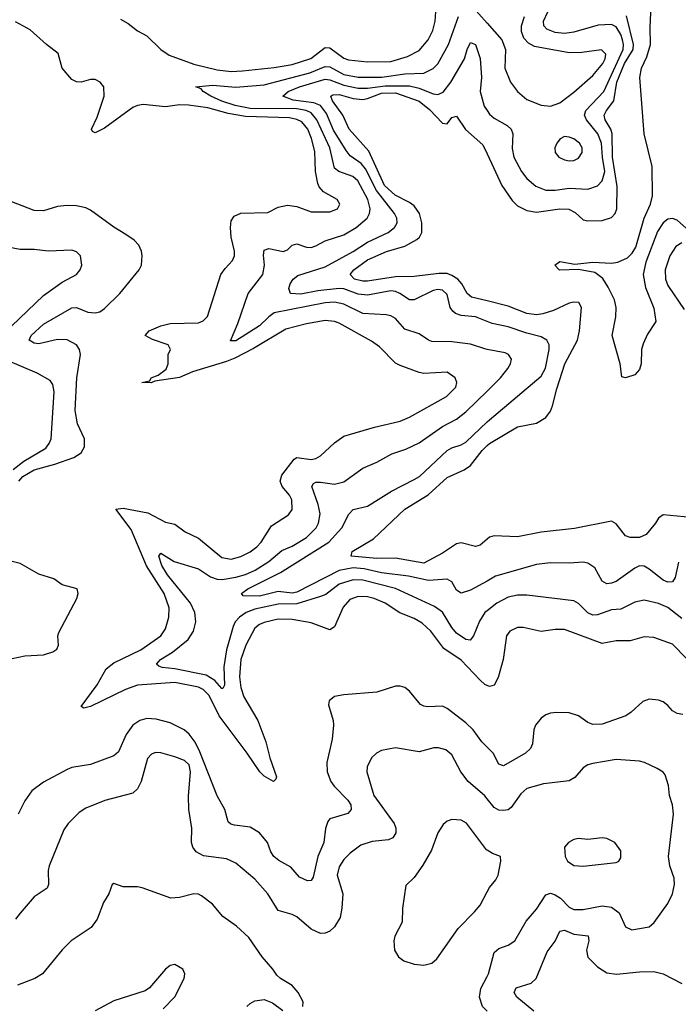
# Model space of a CAD drawing. Header units: inches. Extents: x 1305375 to 1407406, y 744550 to 841633.
# Tile 346 of 509: x 1388008 to 1390815, y 784200 to 788396. Entities that reach past the tile are written whole.
import ezdxf

# ---------------------------------------------------------------- set-up
doc = ezdxf.new("R2010")
doc.units = ezdxf.units.IN
doc.header["$MEASUREMENT"] = 0
doc.layers.add('B3788', color=7, linetype='Continuous')
doc.layers.add('B3798', color=7, linetype='Continuous')

msp = doc.modelspace()

# ---------------------------------------------------------------- linework, layer by layer
at = {"layer": 'B3788', "color": 5}
for points, elevation in [([(1389930, 788461.2), (1390000, 788381.8)], 960), ([(1388438, 788398), (1388470, 788380.1), (1388510, 788349.5), (1388550, 788328.1), (1388610.1, 788270), (1388645.6, 788245.6), (1388750, 788207.2), (1388850, 788182.5), (1388910, 788175.9), (1388957.9, 788177.9), (1389092.4, 788192.4), (1389170, 788205.9), (1389248.5, 788231.5), (1389310, 788278), (1389330, 788276.6), (1389390, 788232.2), (1389410, 788225.3), (1389490, 788216.6), (1389590, 788217.9), (1389661.2, 788238.8), (1389710, 788265.3), (1389749.3, 788310), (1389769.4, 788350), (1389778.7, 788390), (1389783.2, 788450)], 980), ([(1390000, 785558.2), (1389990, 785562.6), (1389970, 785580.9), (1389890, 785667), (1389815.8, 785715.8), (1389760.2, 785790), (1389723.8, 785823.8), (1389690, 785844.5), (1389627.6, 785867.6), (1389565.8, 785910), (1389519.1, 785930), (1389490, 785936.6), (1389450, 785937.8), (1389414.9, 785925.1), (1389387.3, 785892.7), (1389350, 785808.4), (1389330, 785795.8), (1389250, 785826.1), (1389170, 785839.2), (1389110, 785840.7), (1389050, 785827.6), (1389030, 785818.8), (1389010, 785802.6), (1388971.6, 785730), (1388950.1, 785669.9), (1388944.9, 785595.1), (1388950.9, 785550), (1388963.1, 785510), (1389022.5, 785410), (1389057.9, 785317.9), (1389074.6, 785250), (1389102.5, 785170), (1389100.3, 785159.7), (1389090.2, 785149.8), (1389050, 785172.5), (1389031.5, 785190), (1388977.9, 785270), (1388858.8, 785430), (1388816.4, 785516.4), (1388790, 785541), (1388770, 785551.5), (1388670, 785571.6), (1388510, 785559.5), (1388458.6, 785541.4), (1388310, 785468.9), (1388282, 785462), (1388270, 785469.2), (1388337.9, 785562.1), (1388377.1, 785630), (1388410, 785655.6), (1388523.9, 785710), (1388609.8, 785770), (1388630, 785799.5), (1388643.4, 785850), (1388644.9, 785890), (1388624.7, 785950), (1388548.8, 786068.8), (1388483.5, 786223.5), (1388418.7, 786310), (1388450, 786315), (1388555.1, 786295.1), (1388630, 786255.4), (1388670, 786246.4), (1388713.5, 786213.5), (1388770, 786186.7), (1388870, 786104.2), (1388910, 786097.7), (1388950, 786108.3), (1388990, 786128.9), (1389018.4, 786150), (1389036.9, 786170), (1389081.4, 786238.6), (1389153.9, 786286.1), (1389170, 786308.7), (1389167.9, 786350), (1389157.9, 786370), (1389126.6, 786406.6), (1389118.4, 786430), (1389125.6, 786454.4), (1389177.3, 786522.7), (1389190, 786530.1), (1389250, 786522.4), (1389270, 786526.3), (1389290, 786537.6), (1389350, 786593.2), (1389390, 786620.6), (1389520.2, 786659.8), (1389630, 786685.4), (1389670, 786701.9), (1389826.4, 786790), (1389866.6, 786830), (1389871.8, 786850), (1389864.4, 786870), (1389830, 786894.2), (1389730, 786889), (1389710, 786892.2), (1389630, 786922.5), (1389610, 786932.9), (1389541.4, 787001.4), (1389506.9, 787026.9), (1389370, 787103.2), (1389350, 787110.4), (1389310, 787113.6), (1389230, 787100.3), (1389143.1, 787076.9), (1389005.3, 786994.7), (1388925.7, 786954.3), (1388890, 786939.5), (1388744.5, 786895.5), (1388690, 786871.2), (1388584, 786856), (1388568.5, 786848.5), (1388529.5, 786849.5), (1388563.1, 786856.9), (1388569.3, 786870), (1388598.7, 786881.3), (1388632.8, 786907.2), (1388640.5, 786930), (1388640.5, 786970), (1388651.1, 786990), (1388640.5, 787010), (1388573.6, 787033.6), (1388543.5, 787050), (1388560.4, 787070), (1388610, 787091.9), (1388650, 787101.5), (1388770, 787104.6), (1388790, 787112.7), (1388809, 787131), (1388865.8, 787310), (1388883.6, 787336.4), (1388915.6, 787370), (1388924.1, 787390), (1388924.2, 787410), (1388909.5, 787469.5), (1388906.4, 787510), (1388910, 787538.4), (1388921.7, 787558.3), (1388950, 787571.3), (1389065.3, 787574.7), (1389110, 787597.1), (1389150, 787605.6), (1389190, 787599.7), (1389250, 787576.9), (1389330, 787577.3), (1389362.9, 787590), (1389372.4, 787610), (1389361.3, 787630), (1389303.1, 787663.1), (1389284.4, 787684.4), (1389278.7, 787698.7), (1389269.4, 787749.4), (1389265.5, 787834.5), (1389252, 787890), (1389235.6, 787930), (1389210, 787960.9), (1389190, 787971), (1389157.6, 787977.6), (1388970, 787983.9), (1388896.7, 787996.7), (1388810, 788020.7), (1388727.6, 788032.4), (1388690, 788033.2), (1388630, 788025), (1388534.2, 788034.2), (1388510, 788030.9), (1388490, 788022.1), (1388370, 787933.5), (1388330, 787914.7), (1388319.3, 787919.3), (1388314.7, 787930), (1388339.2, 787980.8), (1388369, 788070), (1388366.6, 788110), (1388350.9, 788130), (1388330, 788141.6), (1388310, 788141.1), (1388270, 788129.9), (1388250, 788131.7), (1388230, 788141.9), (1388188.7, 788190), (1388172.8, 788252.8), (1388122.4, 788290), (1388053.3, 788353.3), (1387990, 788387.1)], 980), ([(1390000, 786991.2), (1389990, 786993.1), (1389930, 787013.2), (1389850, 787023.8), (1389764.5, 787024.5), (1389749.7, 787030), (1389710, 787057.8), (1389650, 787077), (1389610, 787122.3), (1389590, 787133.6), (1389570, 787138.5), (1389470, 787144.2), (1389390, 787183.5), (1389350, 787192.6), (1389310, 787189.6), (1389093.4, 787146.6), (1389069.5, 787130.5), (1389030, 787091.9), (1388930, 787028), (1388907.2, 787027.2), (1388938.4, 787101.6), (1388982.5, 787230), (1389045, 787310), (1389051.7, 787350), (1389047.6, 787392.4), (1389050, 787413.7), (1389070, 787421.4), (1389131.4, 787408.6), (1389150, 787415.4), (1389170, 787435.8), (1389190, 787441.3), (1389230, 787427.3), (1389250, 787425.5), (1389270, 787432), (1389310, 787453.9), (1389390, 787480.1), (1389442.4, 787510), (1389488.6, 787550), (1389499.4, 787570), (1389502.2, 787590), (1389491.4, 787630), (1389449.9, 787709.9), (1389427.8, 787727.7), (1389368.7, 787748.7), (1389350, 787763.9), (1389329.6, 787850), (1389275.2, 787970), (1389250, 787999.1), (1389228.9, 788008.9), (1389190, 788016), (1388990, 788017.8), (1388927.2, 788030), (1388870, 788048.6), (1388823, 788070), (1388790.8, 788090), (1388782.3, 788102.3), (1388759.3, 788110), (1388830, 788116.7), (1388930, 788109.4), (1389050, 788119.1), (1389244.8, 788170), (1389310, 788197.3), (1389330, 788195.6), (1389390, 788163), (1389450, 788150.9), (1389551.8, 788151.8), (1389650, 788166.2), (1389731, 788169), (1389770, 788188.3), (1389790, 788207.9), (1389836, 788290), (1389878.3, 788410)], 960), ([(1390000, 787110.4), (1389950, 787129.4), (1389890, 787135.5), (1389864.8, 787144.8), (1389853.4, 787153.4), (1389842.8, 787170), (1389830, 787224.4), (1389810, 787243.2), (1389790, 787246.9), (1389770, 787242.2), (1389690, 787201.9), (1389670, 787202.1), (1389628.9, 787230), (1389610, 787238.3), (1389590, 787240.3), (1389490, 787222.4), (1389450, 787226.8), (1389390, 787249.1), (1389370, 787250), (1389279, 787241), (1389206, 787226), (1389163, 787230), (1389155.6, 787250), (1389160.9, 787270), (1389173.1, 787290), (1389193.6, 787306.4), (1389310, 787343), (1389430, 787408.9), (1389490, 787447.7), (1389578.8, 787490), (1389605, 787510), (1389616.8, 787530), (1389615.4, 787550), (1389605.5, 787570), (1389528.4, 787668.4), (1389481.4, 787761.4), (1389463.3, 787783.3), (1389416.7, 787816.7), (1389398.9, 787838.9), (1389345.7, 787925.7), (1389315.8, 787995.9), (1389290.6, 788030), (1389262.1, 788042.1), (1389173.8, 788053.8), (1389129.6, 788070), (1389152.8, 788090), (1389201.3, 788110), (1389310, 788143.3), (1389330, 788140.4), (1389390, 788117.5), (1389450, 788104.7), (1389490, 788104.1), (1389565.8, 788114.2), (1389670, 788114.6), (1389710, 788104), (1389770, 788079.9), (1389790, 788077.4), (1389812.7, 788087.3), (1389846, 788130), (1389904.2, 788230), (1389915.2, 788270), (1389930, 788299.8), (1389951.3, 788290), (1389970.5, 788230.5), (1389976.7, 788150), (1389970.1, 788090), (1389987.5, 788027.5), (1390000, 788009.1)], 940), ([(1390000, 787197.5), (1389933.7, 787213.7), (1389915.7, 787230), (1389892.3, 787270), (1389874.7, 787290), (1389850, 787306.7), (1389830, 787314), (1389794.7, 787314.7), (1389690, 787301.8), (1389610, 787300.3), (1389490, 787282.3), (1389470, 787281.5), (1389434.8, 787290), (1389416.8, 787310), (1389432.7, 787330), (1389490, 787372.8), (1389571.4, 787408.6), (1389650, 787430.8), (1389700.8, 787459.2), (1389712.2, 787470), (1389721.5, 787490), (1389722.1, 787530), (1389712.5, 787570), (1389690, 787602.5), (1389670, 787617.4), (1389608.4, 787648.4), (1389562.8, 787690), (1389496.3, 787836.3), (1389412.2, 787930), (1389385.5, 787990), (1389340.9, 788050), (1389334, 788070), (1389343.2, 788076.8), (1389370, 788077.5), (1389430, 788061.1), (1389470, 788056.7), (1389490, 788060), (1389550, 788083), (1389610, 788084.6), (1389710, 788048.5), (1389754.1, 788014.1), (1389810, 787955), (1389830, 787952.6), (1389850, 787979.5), (1389870, 787984.9), (1389908, 787928), (1389982.6, 787862.6), (1390000, 787825)], 920), ([(1388004.3, 786430), (1388021.2, 786450), (1388070, 786477.4), (1388158.5, 786501.5), (1388238.7, 786530), (1388269.7, 786550), (1388284.5, 786575.5), (1388284.5, 786610), (1388254.3, 786674.3), (1388245, 786730), (1388251.9, 786870), (1388267, 786970), (1388263.4, 786990), (1388250, 787011), (1388210, 787032.2), (1388170, 787032.8), (1388090, 787015.2), (1388070, 787018.3), (1388048.5, 787030), (1388057.1, 787050), (1388110, 787098.1), (1388230, 787168), (1388250.1, 787170.1), (1388298.7, 787150), (1388330, 787146.4), (1388350, 787151.3), (1388370, 787165.4), (1388434.5, 787230), (1388517.7, 787330), (1388526.9, 787350), (1388529.7, 787390), (1388527.1, 787410), (1388515.8, 787435.8), (1388496.2, 787456.2), (1388460.9, 787480.9), (1388410, 787511.7), (1388310, 787584.4), (1388290, 787593.8), (1388250, 787602.6), (1388210, 787603.9), (1388170, 787599.5), (1388110, 787582.3), (1388070, 787583.4), (1387950, 787630.7)], 1020), ([(1387973.2, 787090), (1388110, 787221), (1388190, 787278), (1388249.8, 787310.2), (1388266.3, 787330), (1388273.3, 787350), (1388268, 787390), (1388250, 787406.6), (1388230, 787414.2), (1388130, 787409.8), (1388070, 787417.3), (1388010, 787417.3), (1387965.6, 787425.6)], 1040), ([(1387980.1, 786479.9), (1388025.4, 786514.6), (1388119.2, 786570), (1388134.1, 786590), (1388142.1, 786610), (1388155.4, 786810), (1388150, 786840.9), (1388138, 786858), (1388082.9, 786890), (1387950, 786946.2)], 1040), ([(1390000, 785876.6), (1389990.9, 785869.1), (1389967.2, 785832.8), (1389942.5, 785770), (1389927.5, 785752.5), (1389910, 785754.2), (1389870, 785781.6), (1389850, 785805.6), (1389810.5, 785870.5), (1389775.9, 785895.9), (1389610, 785972), (1389470, 786006.9), (1389430, 786009.3), (1389370, 785990.3), (1389313, 785947), (1389290, 785937.9), (1389190, 785906.1), (1389110, 785905.5), (1389010, 785883.7), (1388973.3, 785870), (1388944.4, 785850), (1388926.3, 785830), (1388918.1, 785810), (1388889.1, 785710), (1388878.6, 785638.6), (1388880.6, 785559.4), (1388874.2, 785545.8), (1388870, 785545.6), (1388840, 785580), (1388802.5, 785602.5), (1388670, 785629.6), (1388614.9, 785634.9), (1388600.9, 785640.9), (1388591.3, 785650), (1388608.7, 785670), (1388659.7, 785700.3), (1388725.9, 785754.1), (1388749.4, 785790), (1388758.9, 785830), (1388754.6, 785870), (1388736, 785910), (1388638.4, 786030), (1388613.7, 786070), (1388601.4, 786110), (1388610, 786122.6), (1388666.9, 786086.9), (1388770, 786055.3), (1388822.1, 786022.1), (1388850, 786011.9), (1388870.8, 786010.8), (1388930, 786020.1), (1388970, 786031), (1389011.7, 786050), (1389070, 786086.6), (1389125.7, 786134.3), (1389170, 786152.2), (1389229.9, 786190), (1389272.1, 786230), (1389282.3, 786250), (1389288.8, 786290), (1389280.4, 786330), (1389253.2, 786406.8), (1389260.5, 786419.5), (1389270, 786424.8), (1389290, 786425.5), (1389350, 786416.6), (1389390, 786426.3), (1389470, 786485.4), (1389530, 786510.2), (1389594.2, 786545.8), (1389654.2, 786565.8), (1389710, 786592.4), (1389810, 786661.9), (1389870, 786693.9), (1389910, 786725), (1390000, 786813.6)], 960), ([(1390000, 786003.8), (1389930, 785964.7), (1389890, 785952), (1389870, 785965.1), (1389850, 786000.7), (1389830, 786012.3), (1389750, 786006.1), (1389664.5, 786024.5), (1389550, 786038.1), (1389476.5, 786056.5), (1389430, 786060), (1389370, 786049.2), (1389190, 785957), (1389170, 785952.6), (1389110, 785959.3), (1389030, 785939), (1388961.1, 785941.1), (1388953.6, 785950), (1388980.3, 785970), (1389119.6, 786040.4), (1389325, 786170), (1389381.3, 786230), (1389410.5, 786289.5), (1389430, 786308.2), (1389490, 786323.5), (1389592.6, 786387.4), (1389690, 786436.1), (1389711.4, 786450), (1389830, 786560.1), (1389850, 786571.9), (1389890, 786583.9), (1389910, 786596.3), (1390000, 786681.8)], 940), ([(1390000, 786182.6), (1389970, 786156.7), (1389950, 786150.7), (1389890, 786167), (1389870, 786162.7), (1389810, 786122), (1389730, 786079.7), (1389610, 786101.4), (1389530, 786099.9), (1389421.2, 786110), (1389425.7, 786130), (1389516.5, 786183.5), (1389649.8, 786310), (1389748.9, 786371.1), (1389830, 786445.4), (1389902.6, 786477.4), (1389930, 786496.4), (1389979.3, 786560.7), (1390000, 786580.8)], 920), ([(1387950, 785667.5), (1388030, 785684.7), (1388110, 785689.2), (1388150, 785701.5), (1388167.1, 785712.9), (1388173.5, 785730), (1388170.8, 785770), (1388175, 785785), (1388251.6, 785930), (1388257, 785950), (1388253.2, 785970), (1388190, 785987.6), (1388153.5, 786013.5), (1388090, 786033.5), (1388010, 786078.9), (1387970, 786089)], 1020), ([(1390000, 785295.7), (1389977.8, 785317.8), (1389940.7, 785370), (1389910, 785399.3), (1389830, 785460.2), (1389810, 785469.8), (1389748, 785468), (1389730, 785469.8), (1389717, 785477), (1389670, 785534.8), (1389650, 785549.8), (1389630, 785556.4), (1389610, 785556), (1389530, 785529.8), (1389390, 785519.4), (1389350, 785512), (1389327.1, 785492.9), (1389323.6, 785476.4), (1389344.7, 785410), (1389346.2, 785390), (1389340.2, 785330), (1389317.4, 785230), (1389318.6, 785190), (1389334, 785150), (1389348.7, 785130), (1389407, 785070), (1389419.2, 785050), (1389421, 785030), (1389406.3, 785013.7), (1389330, 784990.7), (1389321.1, 784978.9), (1389310.9, 784949.1), (1389304.9, 784890), (1389279.3, 784830), (1389258.5, 784741.5), (1389250, 784727), (1389234.1, 784725.9), (1389201, 784741), (1389163.8, 784783.8), (1389112.5, 784812.5), (1389091.3, 784830), (1389078.9, 784850), (1389064.9, 784890), (1389030, 784931.3), (1388990, 784955), (1388923, 784963), (1388907.5, 784967.5), (1388897.2, 784977.2), (1388882.8, 785030), (1388850, 785088.2), (1388776.5, 785276.5), (1388756.8, 785316.8), (1388731.2, 785351.2), (1388709, 785369), (1388650, 785399.2), (1388590, 785415.5), (1388550, 785418.3), (1388520.8, 785410), (1388490, 785389), (1388461.6, 785350), (1388430, 785275.8), (1388410, 785258.4), (1388310, 785222.4), (1388230, 785208.4), (1388210, 785200.8), (1388110, 785146.8), (1388060.2, 785110), (1388030, 785067.1), (1388001.4, 785010)], 1020), ([(1390000, 785075.5), (1389990, 785087.9), (1389919.7, 785150), (1389887.6, 785190), (1389850, 785262.4), (1389824.1, 785284.1), (1389793.3, 785293.3), (1389772.7, 785292.7), (1389710, 785275.2), (1389610, 785293.6), (1389550, 785281.4), (1389529.5, 785270.6), (1389507.9, 785250), (1389488.7, 785211.3), (1389487.5, 785190), (1389516.8, 785090), (1389603.8, 784970), (1389611.8, 784950), (1389611.8, 784930), (1389598.3, 784910), (1389579.8, 784900.2), (1389510, 784893.2), (1389461.7, 784878.3), (1389416.3, 784843.7), (1389390, 784816.4), (1389370, 784786), (1389361.7, 784750), (1389385.2, 784670), (1389381.6, 784610), (1389373.8, 784570), (1389350.2, 784530), (1389330, 784512), (1389310, 784503.2), (1389290, 784501.5), (1389250, 784520.3), (1389190, 784572.9), (1389170, 784583.1), (1389110, 784599.2), (1389066.4, 784670), (1389010, 784733.1), (1388930, 784802), (1388890, 784819.4), (1388792, 784831.9), (1388760.3, 784850), (1388745.7, 784870), (1388740.6, 784890), (1388742.4, 784950), (1388728.7, 785030), (1388727.1, 785087), (1388736.2, 785190), (1388730, 785220.7), (1388710, 785239.3), (1388670, 785254.9), (1388610, 785272.1), (1388587.5, 785272.5), (1388570, 785266.5), (1388553.1, 785246.9), (1388526.1, 785150), (1388510, 785118.2), (1388490, 785099.4), (1388371.6, 785068.4), (1388290, 785035.6), (1388262.5, 785017.5), (1388215.3, 784970), (1388197, 784943), (1388134.3, 784790), (1388129.2, 784770), (1388131.6, 784710), (1388125.4, 784694.6), (1388070, 784658), (1388010, 784588.6), (1387990, 784562.6)], 1040), ([(1390000, 784857), (1389998.1, 784858.1), (1389911.7, 784971.7), (1389890, 784984), (1389850, 784987.8), (1389830, 784981), (1389813.2, 784966.8), (1389790.2, 784930), (1389762.7, 784857.3), (1389726.9, 784793.1), (1389690, 784740.9), (1389653.7, 784706.3), (1389638.9, 784610), (1389638.4, 784550), (1389607.6, 784490), (1389602.8, 784470), (1389605.7, 784430), (1389622.6, 784402.7), (1389645.7, 784385.7), (1389690, 784370.3), (1389730, 784367), (1389764.2, 784375.8), (1389786, 784394), (1389877, 784523), (1389946.7, 784593.3), (1389970, 784622.7), (1390000, 784678.5)], 1060), ([(1389214.5, 784190), (1389216.2, 784210), (1389195.6, 784250), (1389170, 784279.5), (1389119.3, 784310), (1389104.2, 784324.2), (1389087.3, 784350), (1389041.6, 784401.6), (1388985, 784485), (1388932.6, 784532.6), (1388874.4, 784574.4), (1388830, 784626.3), (1388782.5, 784662.5), (1388770, 784669.6), (1388750, 784671.2), (1388690, 784654.5), (1388652.2, 784652.3), (1388530, 784696.7), (1388510, 784701), (1388450, 784701), (1388410, 784714.5), (1388402.8, 784710), (1388388, 784670), (1388365.9, 784634.1), (1388337.8, 784562.2), (1388313.4, 784526.6), (1388227.7, 784470), (1388190, 784432.3), (1388104.9, 784330), (1388073, 784310), (1387998.6, 784281.4)], 1060), ([(1388619.6, 784180.4), (1388670, 784231), (1388709.3, 784310), (1388712.3, 784330), (1388704, 784350), (1388670, 784369.2), (1388650, 784365.2), (1388630, 784349.2), (1388561, 784270), (1388543.4, 784256.6), (1388410, 784215.1), (1388330, 784172)], 1080), ([(1390000, 784170.5), (1389980.3, 784190), (1389968.2, 784230), (1389973.5, 784266.5), (1390000, 784318.5)], 1040), ([(1388976.2, 784190), (1388990, 784202.7), (1389010, 784214.3), (1389050, 784220.7), (1389085.9, 784205.9), (1389130, 784173.4)], 1060)]:
    msp.add_lwpolyline(points, dxfattribs=dict(at, elevation=elevation))
at = {"layer": 'B3798', "color": 5}
for points, elevation in [([(1390890, 787471.4), (1390810, 787542.2), (1390790, 787548.8), (1390770, 787545.5), (1390749.8, 787530.2), (1390726.3, 787493.7), (1390677, 787363), (1390665.6, 787310), (1390675.1, 787255.1), (1390710, 787167.2), (1390718.6, 787110), (1390683.3, 787056.7), (1390664.6, 787015.4), (1390658.6, 786990), (1390656.5, 786930), (1390650, 786905.2), (1390630, 786882.7), (1390590, 786869.2), (1390574, 786874), (1390567, 786930), (1390533.2, 787050), (1390548.8, 787130), (1390550.5, 787170), (1390542.3, 787202.3), (1390516.5, 787256.5), (1390492.6, 787292.6), (1390458.5, 787318.5), (1390390, 787332), (1390308.8, 787328.8), (1390289.4, 787350), (1390310, 787366.4), (1390373.9, 787353.9), (1390450, 787362.7), (1390530, 787358.3), (1390557, 787363), (1390598.5, 787381.5), (1390618.3, 787401.7), (1390633.5, 787426.5), (1390669.2, 787550.8), (1390696.1, 787610), (1390705.6, 787645.6), (1390703.5, 787770), (1390669.7, 787910), (1390651.6, 788150), (1390657.9, 788190), (1390681.4, 788238.6), (1390696.5, 788290), (1390695, 788365), (1390700.5, 788490)], 880), ([(1390000, 788009.1), (1390010, 787994.4), (1390030, 787976.5), (1390085.1, 787945.1), (1390103, 787930), (1390110.1, 787910), (1390107.5, 787847.5), (1390113.7, 787810), (1390146.7, 787750), (1390170, 787719.1), (1390207.2, 787687.2), (1390250, 787669.6), (1390290, 787669.6), (1390350, 787678.2), (1390430, 787674.5), (1390470, 787687.9), (1390490.5, 787709.5), (1390501.9, 787750), (1390491.6, 787810), (1390487.9, 787870), (1390472.6, 787910), (1390424.1, 787970), (1390415.6, 787990), (1390420.9, 788010), (1390497.6, 788090), (1390580, 788270), (1390581.8, 788290), (1390577.5, 788310), (1390570, 788332.7), (1390550, 788366.4), (1390530, 788376.1), (1390473.2, 788373.2), (1390370, 788343.4), (1390330, 788337.4), (1390290, 788342.3), (1390255.3, 788355.3), (1390241.6, 788370), (1390241, 788390), (1390258.4, 788430)], 940), ([(1390000, 787825), (1390062.4, 787690), (1390106.2, 787626.2), (1390130, 787602.3), (1390170, 787582.5), (1390210, 787576.5), (1390310, 787589.7), (1390348.3, 787588.3), (1390375.2, 787575.2), (1390410, 787542.7), (1390430, 787538.4), (1390490, 787540.5), (1390530, 787552.9), (1390545.7, 787570), (1390553.1, 787590), (1390554, 787686), (1390534.4, 787810), (1390533.5, 787910), (1390527, 787930), (1390502.9, 787970), (1390498.7, 787990), (1390508.5, 788010), (1390540.8, 788050), (1390553, 788130), (1390585, 788210), (1390622.2, 788270), (1390624.5, 788290), (1390593.4, 788413.4)], 920), ([(1390000, 788381.8), (1390063.2, 788310), (1390078.6, 788270), (1390075.2, 788190), (1390100.2, 788130), (1390129.2, 788090), (1390170, 788056.5), (1390230, 788032.4), (1390270, 788027.4), (1390310, 788042.7), (1390370, 788087), (1390450, 788158.5), (1390493.2, 788210), (1390503.2, 788230), (1390506.4, 788250), (1390487.7, 788267.7), (1390404, 788256), (1390350, 788255.8), (1390201.7, 788281.7), (1390175.9, 788295.9), (1390157.1, 788317.1), (1390146.7, 788346.7), (1390146.7, 788370), (1390159.4, 788410)], 960), ([(1390830, 787445.3), (1390804.5, 787430), (1390779.2, 787390), (1390758.9, 787330), (1390759.6, 787290), (1390770, 787264), (1390840.5, 787160.5)], 920), ([(1390000, 786580.8), (1390010, 786590.5), (1390130, 786660.4), (1390210, 786677.3), (1390250, 786701), (1390270, 786727.9), (1390279.2, 786750), (1390296.9, 786823.1), (1390331.4, 786930), (1390385.8, 787030), (1390393.8, 787070), (1390401.8, 787170), (1390391.2, 787191.2), (1390370, 787192.2), (1390350, 787188.1), (1390283, 787157), (1390237, 787143), (1390210, 787139), (1390170, 787143.9), (1390090, 787175.4), (1390000, 787197.5)], 920), ([(1390000, 786681.8), (1390010, 786691.3), (1390230, 786876.9), (1390248.5, 786911.5), (1390265, 786990), (1390264.6, 787010), (1390254.2, 787030), (1390230, 787045.2), (1390170, 787060.1), (1390090, 787087.5), (1390022, 787102), (1390000, 787110.4)], 940), ([(1390000, 786813.6), (1390057.3, 786870), (1390088.2, 786910), (1390099.8, 786930), (1390104.4, 786950), (1390091.2, 786970), (1390076.4, 786976.4), (1390000, 786991.2)], 960), ([(1390870, 786275), (1390750, 786286.3), (1390730, 786272.3), (1390717.8, 786250), (1390678.4, 786201.6), (1390650.2, 786189.8), (1390610, 786188.8), (1390590, 786196.8), (1390550, 786247.3), (1390530, 786259.2), (1390372.4, 786227.6), (1390230, 786211.7), (1390130, 786191.6), (1390030, 786196), (1390010, 786191.3), (1390000, 786182.6)], 920), ([(1390815.8, 786084.2), (1390800.8, 786019.2), (1390790, 786000.9), (1390770, 785998.8), (1390750, 786007.1), (1390690, 786054.6), (1390670, 786066.5), (1390650, 786068.1), (1390630, 786059), (1390550, 786002.4), (1390530, 785994.1), (1390510, 785992.5), (1390490, 786003.1), (1390459.4, 786059.4), (1390430, 786080.3), (1390410, 786084.8), (1390350, 786080.3), (1390270, 786082), (1390210, 786074.5), (1390036, 786024), (1390000, 786003.8)], 940), ([(1390830, 785843.5), (1390770, 785891.2), (1390730, 785907.7), (1390670, 785922.3), (1390630, 785914), (1390570, 785883.4), (1390530, 785880.7), (1390470, 785859.3), (1390450, 785858.7), (1390430, 785868.1), (1390390, 785907.6), (1390370, 785919.1), (1390170, 785944.2), (1390130, 785942.9), (1390090, 785934.5), (1390041.1, 785910), (1390000, 785876.6)], 960), ([(1390850, 785673.1), (1390790, 785735), (1390710, 785763.4), (1390670, 785765.7), (1390610, 785749.3), (1390550, 785748.7), (1390490, 785737.6), (1390330, 785797.6), (1390290, 785797.9), (1390230, 785788.4), (1390154.3, 785805.7), (1390130, 785805.7), (1390097.1, 785790), (1390082.6, 785770), (1390068.1, 785670), (1390047.9, 785592.1), (1390030, 785560.4), (1390010, 785553.8), (1390000, 785558.2)], 980), ([(1390834.7, 785434.7), (1390810, 785439.3), (1390790.7, 785450.7), (1390770, 785474), (1390750, 785488.5), (1390730, 785496.2), (1390690, 785499.8), (1390663.1, 785490), (1390614.6, 785445.4), (1390590.8, 785429.2), (1390490, 785393.6), (1390450, 785392.4), (1390430, 785400.8), (1390390, 785428.7), (1390350, 785442.7), (1390295.8, 785444.2), (1390270, 785441.3), (1390250, 785433.3), (1390230, 785418.7), (1390206, 785390), (1390198.9, 785370), (1390192.9, 785310), (1390185.7, 785290), (1390163.1, 785270), (1390070, 785216.5), (1390050, 785222.6), (1390025.7, 785270), (1390000, 785295.7)], 1020), ([(1390000, 784318.5), (1390005.8, 784330), (1390030, 784420.3), (1390050, 784437.2), (1390090, 784451.3), (1390118.3, 784470), (1390166.1, 784553.9), (1390210, 784604.6), (1390250, 784666), (1390270, 784673), (1390290, 784666.5), (1390312.7, 784652.7), (1390350, 784613.4), (1390370, 784603.7), (1390410, 784604.1), (1390490, 784619.8), (1390530, 784613.9), (1390562.6, 784590), (1390590.3, 784530.3), (1390617, 784517), (1390690, 784530.3), (1390712.1, 784547.9), (1390770.5, 784629.5), (1390789.8, 784670), (1390798.7, 784710), (1390797, 784737), (1390779.4, 784790), (1390773.5, 784830), (1390794.2, 785010), (1390789.7, 785049.7), (1390776.9, 785090), (1390772.4, 785132.4), (1390758.2, 785178.2), (1390749.7, 785189.7), (1390724.7, 785204.8), (1390670.9, 785230.9), (1390650, 785236), (1390550, 785242.7), (1390450, 785226), (1390430, 785221), (1390410, 785208.3), (1390374.2, 785165.8), (1390350, 785152), (1390241.1, 785138.9), (1390170, 785119), (1390143.5, 785096.5), (1390102.1, 785037.9), (1390090, 785028.7), (1390070, 785026), (1390050, 785027.9), (1390030, 785038.2), (1390000, 785075.5)], 1040), ([(1390000, 784678.5), (1390010, 784697.1), (1390036.9, 784730), (1390047, 784750), (1390058, 784810), (1390057.2, 784830), (1390022.8, 784842.8), (1390000, 784857)], 1060), ([(1390199.4, 784170), (1390127.3, 784230), (1390115.3, 784250), (1390123.6, 784270), (1390188, 784290), (1390209.8, 784310), (1390256.4, 784423.6), (1390290, 784468.8), (1390310, 784512.1), (1390330, 784515.8), (1390370, 784498.7), (1390431.2, 784491.2), (1390433.8, 784470), (1390424, 784430), (1390430, 784400.2), (1390470, 784358.8), (1390510, 784333.5), (1390552, 784328), (1390650, 784338.6), (1390710, 784339.7), (1390750, 784330.2), (1390830, 784288.8)], 1020)]:
    msp.add_lwpolyline(points, dxfattribs=dict(at, elevation=elevation))
for points, elevation in [([(1390330, 787898), (1390311.3, 787888.7), (1390297, 787870), (1390289, 787850), (1390290.3, 787830), (1390305.3, 787810), (1390330, 787798.6), (1390350, 787795.2), (1390370, 787796.9), (1390390, 787806.2), (1390405.8, 787830), (1390404.6, 787850), (1390393.8, 787870), (1390370, 787887.9), (1390350, 787896.2)], 960), ([(1390490, 784909.6), (1390430, 784902), (1390390, 784906), (1390370, 784902.9), (1390346.8, 784890), (1390330.6, 784870), (1390332.2, 784830), (1390342.6, 784810), (1390370, 784791.8), (1390410, 784789.1), (1390550, 784803.8), (1390561.2, 784810), (1390570, 784824.7), (1390570, 784854), (1390543.7, 784890), (1390510, 784906)], 1060)]:
    msp.add_lwpolyline(points, close=True, dxfattribs=dict(at, elevation=elevation))

doc.saveas('drawing.dxf')
